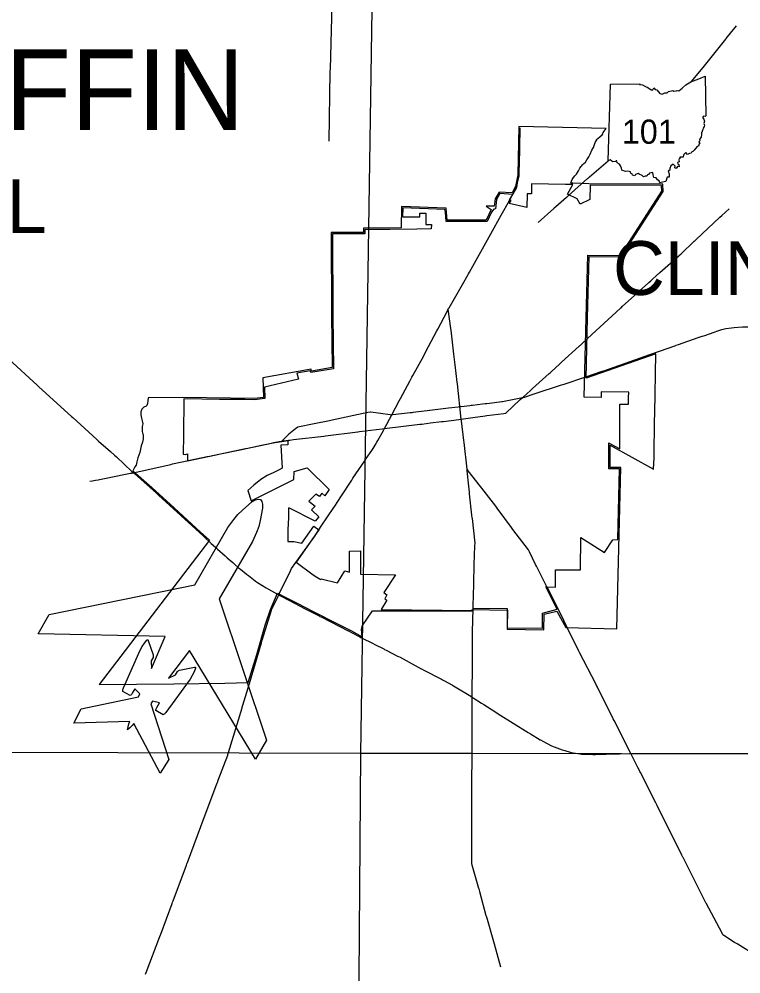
# Model space of a CAD drawing. Extents: x -232 to 448, y 619 to 1059.
# Drawn here: x 257.82 to 285.4, y 707.08 to 743.54 of the extents above; entities that cross this region are included whole.
import ezdxf

# ---------------------------------------------------------------- set-up
doc = ezdxf.new("R2010")
doc.units = 0
doc.layers.add('Default', color=7, linetype='Continuous')

msp = doc.modelspace()

# ---------------------------------------------------------------- linework, layer by layer
at = {"layer": 'Default'}
for p, q in [((280.329, 738.128), (280.411, 741.057)), ((280.329, 738.128), (280.411, 741.057)), ((280.244, 739.371), (276.908, 739.442)), ((279.584, 737.253), (278.971, 737.283)), ((276.79, 737.144), (276.66, 736.903)), ((282.147, 730.76), (279.482, 729.836)), ((280.058, 729.311), (280.055, 729.095)), ((281.111, 729.296), (280.058, 729.311)), ((281.108, 729.08), (281.111, 729.296)), ((264.064, 729.096), (262.748, 729.074)), ((264.099, 727.668), (264.084, 726.924)), ((268.092, 727.285), (267.824, 727.272)), ((267.824, 727.272), (267.866, 726.392)), ((264.084, 726.924), (264.175, 726.921)), ((264.175, 726.921), (264.251, 726.941)), ((264.251, 726.941), (264.248, 726.673)), ((265.09, 723.641), (260.877, 718.135)), ((275.162, 720.947), (275.164, 721.049)), ((276.471, 721.029), (276.471, 720.25)), ((277.823, 720.852), (278.383, 721.009)), ((278.37, 720.937), (278.705, 720.312)), ((277.813, 720.278), (277.822, 720.764)), ((276.466, 720.301), (277.813, 720.278))]:
    msp.add_line(p, q, dxfattribs=at)
for points in [[(271.364, 748.108), (270.866, 715.498)], [(269.661, 738.878), (269.708, 741.526), (269.708, 741.554), (269.71, 741.633), (269.793, 744.604)], [(283.505, 741.158), (283.941, 741.678), (283.958, 741.699), (284.009, 741.762), (284.816, 742.781), (284.832, 742.801), (284.884, 742.865), (285.226, 743.284)], [(280.411, 741.057), (281.547, 741.076), (281.529, 741.041), (281.637, 741.033), (281.751, 740.971), (281.847, 740.931), (281.965, 740.838), (282.035, 740.839), (282.065, 740.916), (282.119, 740.857), (282.183, 740.846), (282.294, 740.706), (282.385, 740.676), (282.495, 740.724), (282.577, 740.731), (282.637, 740.779), (282.793, 740.82), (282.836, 740.795), (282.919, 740.8), (282.96, 740.818), (283.032, 740.802), (283.159, 740.909), (283.289, 741.034), (283.49, 741.153), (283.79, 741.265), (284.027, 741.365), (284.061, 739.845)], [(280.411, 741.057), (281.547, 741.076), (281.529, 741.041), (281.637, 741.033), (281.751, 740.971), (281.847, 740.931), (281.965, 740.838), (282.035, 740.839), (282.065, 740.916), (282.119, 740.857), (282.183, 740.846), (282.294, 740.706), (282.385, 740.676), (282.495, 740.724), (282.577, 740.731), (282.637, 740.779), (282.793, 740.82), (282.836, 740.795), (282.919, 740.8), (282.96, 740.818), (283.032, 740.802), (283.159, 740.909), (283.289, 741.034), (283.49, 741.153), (283.79, 741.265), (284.027, 741.365), (284.061, 739.845)], [(284.061, 739.845), (284.026, 739.824), (283.972, 739.834), (283.935, 739.791), (283.98, 739.72), (284.002, 739.645), (283.983, 739.562), (284.002, 739.494), (283.989, 739.437), (283.955, 739.38), (283.943, 739.326), (283.914, 739.269), (283.916, 739.237), (283.888, 739.211), (283.893, 739.116), (283.879, 739.063), (283.884, 739.018), (283.839, 739.006), (283.85, 738.969), (283.821, 738.94), (283.827, 738.89), (283.795, 738.858), (283.826, 738.794), (283.801, 738.774), (283.78, 738.696), (283.722, 738.681), (283.606, 738.539), (283.566, 738.485), (283.52, 738.472), (283.495, 738.417), (283.438, 738.416), (283.353, 738.378), (283.298, 738.444), (283.201, 738.365), (283.19, 738.274), (283.068, 738.276), (283.072, 738.23), (283.045, 738.217), (283.02, 738.171), (283.035, 738.088), (282.977, 738.067), (282.984, 738.02), (283.021, 737.991), (283.037, 737.899), (282.977, 737.918), (282.927, 737.841), (282.875, 737.859), (282.892, 737.924), (282.806, 738.002), (282.724, 737.94), (282.681, 737.839), (282.681, 737.772), (282.62, 737.731), (282.659, 737.636), (282.652, 737.57), (282.653, 737.508), (282.576, 737.51), (282.53, 737.342)], [(284.061, 739.845), (284.026, 739.824), (283.972, 739.834), (283.935, 739.791), (283.98, 739.72), (284.002, 739.645), (283.983, 739.562), (284.002, 739.494), (283.989, 739.437), (283.955, 739.38), (283.943, 739.326), (283.914, 739.269), (283.916, 739.237), (283.888, 739.211), (283.893, 739.116), (283.879, 739.063), (283.884, 739.018), (283.839, 739.006), (283.85, 738.969), (283.821, 738.94), (283.827, 738.89), (283.795, 738.858), (283.826, 738.794), (283.801, 738.774), (283.78, 738.696), (283.722, 738.681), (283.606, 738.539), (283.566, 738.485), (283.52, 738.472), (283.495, 738.417), (283.438, 738.416), (283.353, 738.378), (283.298, 738.444), (283.201, 738.365), (283.19, 738.274), (283.068, 738.276), (283.072, 738.23), (283.045, 738.217), (283.02, 738.171), (283.035, 738.088), (282.977, 738.067), (282.984, 738.02), (283.021, 737.991), (283.037, 737.899), (282.977, 737.918), (282.927, 737.841), (282.875, 737.859), (282.892, 737.924), (282.806, 738.002), (282.724, 737.94), (282.681, 737.839), (282.681, 737.772), (282.62, 737.731), (282.659, 737.636), (282.652, 737.57), (282.653, 737.508), (282.576, 737.51), (282.53, 737.342)], [(276.908, 739.442), (276.869, 737.599), (276.79, 737.144)], [(276.867, 737.295), (276.923, 737.559), (276.929, 737.587), (276.93, 737.667), (276.947, 738.531), (276.948, 738.562), (276.949, 738.639), (276.963, 739.395)], [(278.971, 737.283), (278.896, 737.279), (278.897, 737.281), (278.925, 737.359), (278.947, 737.416), (279.006, 737.493), (279.054, 737.551), (279.116, 737.625), (279.192, 737.744), (279.248, 737.844), (279.299, 737.916), (279.36, 737.989), (279.395, 738.033), (279.456, 738.076), (279.511, 738.164), (279.585, 738.288), (279.639, 738.379), (279.703, 738.533), (279.762, 738.644), (279.834, 738.824), (279.901, 738.96), (279.932, 738.981), (280.026, 739.064), (280.101, 739.121), (280.119, 739.158), (280.14, 739.21), (280.244, 739.371)], [(277.652, 735.778), (278.251, 736.314), (278.268, 736.329), (278.331, 736.385), (278.732, 736.741), (278.753, 736.759), (278.812, 736.812), (279.533, 737.452), (279.543, 737.461), (279.615, 737.522), (280.329, 738.13)], [(282.53, 737.342), (282.398, 737.31), (282.306, 737.291), (282.273, 737.367), (282.207, 737.407), (282.164, 737.484), (282.07, 737.495), (282.047, 737.6), (282.037, 737.686), (281.908, 737.665), (281.872, 737.613), (281.826, 737.599), (281.8, 737.546), (281.737, 737.541), (281.67, 737.516), (281.626, 737.568), (281.516, 737.62), (281.467, 737.647), (281.364, 737.605), (281.342, 737.556), (281.26, 737.578), (281.24, 737.633), (281.191, 737.649), (281.18, 737.708), (281.073, 737.739), (280.992, 737.726), (280.848, 737.773), (280.84, 737.85), (280.791, 737.944), (280.765, 738.009), (280.675, 738.058), (280.656, 738.135), (280.627, 738.133), (280.601, 738.102), (280.5, 738.087), (280.46, 738.119), (280.403, 738.173), (280.329, 738.128)], [(282.53, 737.342), (282.398, 737.31), (282.306, 737.291), (282.273, 737.367), (282.207, 737.407), (282.164, 737.484), (282.07, 737.495), (282.047, 737.6), (282.037, 737.686), (281.908, 737.665), (281.872, 737.613), (281.826, 737.599), (281.8, 737.546), (281.737, 737.541), (281.67, 737.516), (281.626, 737.568), (281.516, 737.62), (281.467, 737.647), (281.364, 737.605), (281.342, 737.556), (281.26, 737.578), (281.24, 737.633), (281.191, 737.649), (281.18, 737.708), (281.073, 737.739), (280.992, 737.726), (280.848, 737.773), (280.84, 737.85), (280.791, 737.944), (280.765, 738.009), (280.675, 738.058), (280.656, 738.135), (280.627, 738.133), (280.601, 738.102), (280.5, 738.087), (280.46, 738.119), (280.403, 738.173), (280.329, 738.128)], [(276.659, 736.803), (276.819, 737.085), (276.826, 737.097), (276.845, 737.189), (276.867, 737.295)], [(276.66, 736.903), (276.164, 736.931), (276.003, 736.674), (275.975, 736.393)], [(279.635, 737.202), (279.63, 736.657), (279.257, 736.48), (279.145, 736.682), (278.766, 736.86), (278.973, 737.231), (278.69, 737.227), (277.399, 737.254), (277.393, 736.871), (277.235, 736.876), (277.22, 736.343), (276.538, 736.503), (276.618, 736.609), (276.557, 736.636), (276.686, 736.85), (276.191, 736.878)], [(279.547, 734.524), (280.795, 734.521), (282.377, 736.969), (282.366, 737.193), (279.635, 737.202)], [(279.597, 734.472), (280.823, 734.469), (282.429, 736.955), (282.415, 737.244), (279.584, 737.253)], [(276.191, 736.878), (276.053, 736.657), (276.016, 736.293), (275.951, 736.289), (275.862, 736.171), (275.7, 735.818), (274.838, 735.809), (274.133, 735.811), (274.108, 736.172), (274.088, 736.274), (272.478, 736.334), (272.472, 735.989), (273.132, 735.988), (273.133, 736.132), (273.359, 736.135), (273.354, 735.701), (273.578, 735.698), (273.561, 735.53)], [(276.499, 736.521), (276.659, 736.803)], [(275.849, 736.266), (275.667, 735.869), (274.179, 735.863), (274.134, 736.324), (272.427, 736.387), (272.414, 735.573)], [(275.975, 736.393), (275.661, 736.393), (275.849, 736.266)], [(275.84, 735.342), (276.233, 736.051), (276.235, 736.053), (276.286, 736.144), (276.499, 736.521)], [(279.538, 731.341), (280.799, 732.502), (280.818, 732.519), (280.878, 732.575), (281.431, 733.082), (281.442, 733.092), (281.511, 733.153), (281.873, 733.472), (281.885, 733.483), (281.951, 733.545), (282.226, 733.8), (282.248, 733.82), (282.306, 733.871), (283.031, 734.508), (283.056, 734.53), (283.109, 734.58), (283.615, 735.059), (283.625, 735.068), (283.694, 735.132), (284.594, 735.974), (284.597, 735.977), (284.674, 736.045), (284.953, 736.295)], [(272.414, 735.573), (270.976, 735.564), (270.973, 735.389), (269.746, 735.395), (269.748, 732.222), (269.774, 730.235)], [(273.561, 735.53), (273.017, 735.518), (271.98, 735.514), (271.027, 735.513), (271.024, 735.338), (269.798, 735.343), (269.799, 732.222)], [(274.758, 733.409), (274.974, 733.784), (274.993, 733.818), (275.026, 733.878), (275.84, 735.342)], [(279.482, 729.836), (279.542, 732.137), (279.597, 734.472)], [(279.491, 732.138), (279.547, 734.524)], [(273.465, 731.043), (273.78, 731.638), (273.817, 731.708), (274.169, 732.38), (274.169, 732.38), (274.218, 732.473), (274.245, 732.52), (274.758, 733.409)], [(269.799, 732.222), (269.826, 730.192)], [(274.48, 730.344), (274.446, 730.642), (274.434, 730.745), (274.325, 731.659), (274.317, 731.729), (274.231, 732.373), (274.231, 732.373), (274.218, 732.473)], [(279.412, 729.105), (279.491, 732.138)], [(256.13, 731.786), (256.289, 731.639), (256.357, 731.576), (257.381, 730.609), (257.431, 730.562), (258.502, 729.565), (258.576, 729.496), (259.824, 728.372), (259.867, 728.333), (260.784, 727.489), (260.85, 727.428), (261.306, 727.028)], [(283.77, 731.379), (283.92, 731.431), (283.924, 731.432), (284.02, 731.466), (284.372, 731.588), (284.415, 731.603), (284.472, 731.622), (284.673, 731.69)], [(284.673, 731.69), (284.724, 731.707), (284.726, 731.708), (284.828, 731.724), (285.038, 731.757), (285.038, 731.757), (285.144, 731.766), (285.462, 731.791), (285.513, 731.795), (285.568, 731.795), (285.727, 731.797)], [(277.037, 729.074), (277.077, 729.11), (277.356, 729.361), (277.36, 729.364), (277.436, 729.432), (278.073, 730.005), (278.106, 730.035), (278.153, 730.077), (278.47, 730.366), (278.507, 730.4), (278.549, 730.438), (279.223, 731.051), (279.248, 731.074), (279.263, 731.088)], [(279.263, 731.088), (279.302, 731.123), (279.538, 731.341)], [(279.507, 729.894), (280.061, 730.08), (280.099, 730.093), (280.161, 730.114), (281.564, 730.609), (281.594, 730.619), (281.664, 730.644), (282.917, 731.081), (282.929, 731.085), (283.018, 731.116), (283.77, 731.379)], [(272.742, 729.716), (272.821, 729.863), (272.857, 729.93), (273.276, 730.689), (273.324, 730.776), (273.465, 731.043)], [(282.057, 726.355), (282.079, 726.784), (282.088, 727.264), (282.098, 727.792), (282.098, 728.125), (282.103, 728.539), (282.117, 729.196), (282.136, 730.005), (282.147, 730.76)], [(274.938, 726.353), (274.825, 727.377), (274.816, 727.454), (274.719, 728.207), (274.712, 728.265), (274.564, 729.612), (274.557, 729.673), (274.48, 730.344)], [(269.774, 730.235), (268.996, 730.103), (268.974, 730.169), (267.132, 729.848)], [(268.961, 730.045), (268.939, 730.111), (268.43, 730.022), (268.489, 729.798)], [(269.826, 730.192), (268.961, 730.045)], [(267.132, 729.848), (267.151, 729.097), (266.808, 729.059), (264.064, 729.096)], [(268.489, 729.798), (267.192, 729.482)], [(272.057, 728.431), (272.338, 728.96), (272.386, 729.051), (272.742, 729.716)], [(277.542, 729.24), (278.5, 729.557), (278.547, 729.572), (278.601, 729.59), (279.507, 729.894)], [(267.192, 729.482), (267.203, 729.051)], [(262.748, 729.074), (262.738, 728.963), (262.719, 728.864), (262.703, 728.784), (262.671, 728.764), (262.584, 728.728), (262.507, 728.65), (262.473, 728.543), (262.473, 728.436), (262.495, 728.307), (262.522, 728.198), (262.547, 728.082), (262.521, 727.987), (262.514, 727.892), (262.514, 727.802), (262.537, 727.725), (262.556, 727.676), (262.562, 727.603), (262.562, 727.517), (262.53, 727.39), (262.482, 727.252), (262.434, 726.989), (262.353, 726.787), (262.319, 726.633), (262.293, 726.513), (262.244, 726.439), (262.157, 726.295)], [(264.114, 729.044), (264.099, 727.668)], [(265.477, 729.022), (264.114, 729.044)], [(267.203, 729.051), (266.811, 729.008), (266.439, 729.012), (266.044, 729.01), (265.477, 729.022)], [(275.154, 728.327), (275.624, 728.394), (275.692, 728.403), (276.337, 728.486), (276.412, 728.496), (276.969, 729.011), (277.037, 729.074)], [(277.037, 729.074), (276.983, 729.064), (276.284, 728.932), (276.259, 728.927), (276.176, 728.917), (275.687, 728.856)], [(277.037, 729.074), (277.088, 729.091), (277.542, 729.24)], [(280.055, 729.095), (279.412, 729.105)], [(281.106, 728.833), (281.108, 729.08)], [(272.048, 728.421), (271.995, 728.429), (271.251, 728.536), (271.246, 728.537), (271.146, 728.515), (269.781, 728.225), (269.774, 728.223), (269.675, 728.204), (269.096, 728.087)], [(274.22, 728.679), (273.514, 728.592), (273.495, 728.59), (273.406, 728.579), (272.863, 728.515), (272.823, 728.51), (272.754, 728.502), (272.102, 728.428), (272.048, 728.421)], [(275.143, 728.79), (275.092, 728.783), (275.035, 728.777), (274.708, 728.738), (274.654, 728.732), (274.6, 728.725), (274.22, 728.679)], [(275.687, 728.856), (275.632, 728.85), (275.628, 728.849), (275.524, 728.836), (275.143, 728.79)], [(280.774, 727.129), (280.775, 728.843)], [(280.775, 728.843), (281.106, 728.833)], [(271.779, 727.907), (272.057, 728.431)], [(273.541, 728.119), (273.957, 728.17), (274.029, 728.179), (274.62, 728.254), (274.62, 728.254), (274.712, 728.265), (275.154, 728.327)], [(269.096, 728.087), (268.465, 727.96), (268.464, 727.96), (268.38, 727.894), (268.128, 727.695), (268.127, 727.694), (267.9, 727.467), (267.861, 727.429)], [(268.302, 727.483), (269.46, 727.62), (269.526, 727.627), (270.762, 727.782), (270.827, 727.79), (271.688, 727.896), (271.688, 727.896), (271.779, 727.907)], [(271.459, 727.34), (271.485, 727.382), (271.526, 727.452), (271.737, 727.831), (271.737, 727.831), (271.779, 727.907)], [(271.779, 727.907), (273.124, 728.068), (273.204, 728.078), (273.541, 728.119)], [(264.342, 726.693), (265.007, 726.833), (265.094, 726.851), (266.472, 727.143), (266.554, 727.16), (267.456, 727.349), (267.547, 727.368), (267.76, 727.409), (267.846, 727.426), (267.926, 727.436)], [(265.453, 726.927), (266.26, 727.098), (267.084, 727.273), (267.523, 727.366), (267.853, 727.418), (268.084, 727.451)], [(267.926, 727.436), (268.114, 727.46), (268.141, 727.463)], [(268.084, 727.451), (268.092, 727.285)], [(268.141, 727.463), (268.168, 727.467), (268.302, 727.483)], [(270.114, 725.302), (270.531, 725.94), (270.574, 726.006), (271.027, 726.68), (271.08, 726.759), (271.293, 727.073), (271.345, 727.15), (271.459, 727.34)], [(280.351, 726.363), (280.346, 727.359)], [(280.346, 727.359), (280.391, 727.341), (280.774, 727.129)], [(280.402, 726.415), (280.398, 727.273), (282.057, 726.355)], [(261.306, 727.028), (261.461, 726.892), (261.535, 726.827), (262.128, 726.271), (262.128, 726.271), (262.183, 726.22)], [(264.248, 726.673), (265.351, 726.906), (265.453, 726.927)], [(264.289, 726.681), (264.342, 726.693)], [(262.288, 726.243), (263.611, 726.537), (263.682, 726.553), (264.289, 726.681)], [(267.866, 726.392), (267.76, 726.334), (267.546, 726.231), (267.296, 726.114), (267.05, 725.965), (266.785, 725.747), (266.563, 725.538), (266.687, 725.15), (268.313, 725.96), (268.322, 726.26), (268.823, 726.405), (269.67, 725.573)], [(277.728, 722.37), (277.583, 722.655), (277.553, 722.713), (277.32, 723.202), (277.282, 723.281), (276.688, 724.055), (276.634, 724.125), (276.087, 724.865), (276.03, 724.942), (275.501, 725.628), (275.448, 725.697), (274.982, 726.296), (274.982, 726.296), (274.938, 726.353)], [(275, 725.709), (274.944, 726.286), (274.944, 726.286), (274.938, 726.353)], [(280.692, 723.664), (280.758, 726.365), (280.351, 726.363)], [(280.66, 720.264), (280.811, 726.417), (280.402, 726.415)], [(260.517, 725.893), (260.624, 725.912), (260.668, 725.92), (260.732, 725.932), (260.84, 725.953), (260.892, 725.963), (260.947, 725.974), (261.645, 726.113), (261.689, 726.122), (261.753, 726.134), (262.075, 726.198)], [(262.075, 726.198), (262.129, 726.209), (262.183, 726.22)], [(262.157, 726.295), (262.891, 725.65), (263.746, 724.883), (264.737, 723.967), (265.09, 723.641)], [(262.183, 726.22), (262.288, 726.243)], [(262.183, 726.22), (262.223, 726.184), (263.064, 725.435), (263.074, 725.426), (263.143, 725.363), (264.846, 723.807)], [(275.136, 724.466), (275.133, 724.493), (275.121, 724.6), (275.03, 725.408), (275.022, 725.477), (275, 725.709)], [(269.155, 725.398), (268.893, 725.137), (269.136, 724.946), (268.989, 724.797), (269.272, 724.54), (269.132, 724.369)], [(269.67, 725.573), (269.505, 725.341), (269.383, 725.434), (269.298, 725.314), (269.155, 725.398)], [(269.364, 724.174), (269.844, 724.889), (269.879, 724.942), (270.114, 725.302)], [(263.396, 719.963), (258.546, 720.072), (258.969, 720.805), (264.537, 721.938), (265.799, 724.125), (266.018, 724.437), (266.181, 724.629), (266.349, 724.789), (266.716, 725.104), (266.845, 725.181), (266.898, 725.198), (266.946, 725.206), (267.038, 725.194)], [(267.038, 725.194), (267.093, 725.121), (267.11, 725.076), (267.122, 725.021), (267.12, 724.871), (267.031, 724.395), (266.976, 724.169), (266.891, 723.933), (266.73, 723.587), (265.468, 721.401), (267.271, 716.012), (266.848, 715.279), (264.327, 719.425)], [(268.124, 724.878), (268.114, 724.844), (268.113, 724.81)], [(269.132, 724.369), (268.124, 724.878)], [(268.113, 724.81), (268.117, 724.502), (268.08, 724.048), (268.082, 723.594)], [(268.623, 723.526), (269.081, 724.18)], [(269.081, 724.18), (269.275, 724.041)], [(269.274, 724.039), (269.364, 724.174)], [(275.191, 722.093), (275.206, 722.623), (275.209, 722.721), (275.236, 723.425), (275.24, 723.524), (275.136, 724.466)], [(264.846, 723.807), (264.886, 723.771), (264.901, 723.757), (264.925, 723.735)], [(268.397, 722.795), (269.051, 723.711), (269.09, 723.765), (269.274, 724.039)], [(269.275, 724.041), (268.403, 722.803)], [(264.925, 723.735), (264.965, 723.698), (265.084, 723.59)], [(265.084, 723.59), (265.09, 723.584), (265.162, 723.517), (265.32, 723.371), (265.36, 723.335), (265.401, 723.298), (265.691, 723.043), (265.723, 723.015), (265.773, 722.969), (265.98, 722.786), (266.006, 722.762), (266.062, 722.713), (266.187, 722.604), (266.207, 722.586), (266.273, 722.534), (266.49, 722.364), (266.509, 722.349), (266.577, 722.296), (266.838, 722.093), (266.852, 722.082), (266.93, 722.032), (267.257, 721.825), (267.264, 721.821), (267.353, 721.77), (267.689, 721.58)], [(268.082, 723.594), (268.319, 723.592), (268.623, 723.526)], [(278.317, 721.855), (278.317, 722.51), (279.272, 722.515), (279.283, 723.751)], [(279.283, 723.751), (280.187, 723.177), (280.503, 723.66)], [(280.503, 723.66), (280.692, 723.664)], [(270.442, 722.416), (270.441, 723.228), (270.866, 723.232), (270.864, 722.351), (272.204, 722.326)], [(267.76, 721.601), (268.189, 722.477), (268.232, 722.565), (268.397, 722.795)], [(268.403, 722.803), (269.053, 722.314), (269.193, 722.237)], [(269.359, 722.162), (269.984, 722.016), (270.262, 722.474), (270.442, 722.416)], [(272.204, 722.326), (271.75, 721.648)], [(277.999, 721.839), (277.728, 722.37)], [(269.193, 722.237), (269.345, 722.138), (269.359, 722.162)], [(275.163, 721.012), (275.165, 721.072), (275.166, 721.141), (275.187, 721.953), (275.189, 722.028), (275.191, 722.093)], [(266.573, 718.205), (266.902, 719.28), (267.221, 720.395), (267.425, 720.999), (267.69, 721.625)], [(266.615, 718.175), (267.08, 719.727), (267.095, 719.778), (267.111, 719.83), (267.46, 720.966), (267.465, 720.982), (267.504, 721.064), (267.713, 721.503), (267.737, 721.552), (267.76, 721.601)], [(267.69, 721.625), (267.956, 721.485), (268.473, 721.229), (269.06, 720.919), (270.006, 720.441), (270.524, 720.179), (270.928, 719.951)], [(271.75, 721.648), (271.872, 721.556), (271.786, 721.403), (271.87, 721.358)], [(278.383, 721.009), (277.95, 721.865)], [(277.95, 721.865), (278.317, 721.855)], [(278.751, 720.337), (278.637, 720.57), (278.604, 720.637), (278.044, 721.75), (278.002, 721.834), (277.999, 721.839)], [(267.689, 721.58), (267.737, 721.552), (267.785, 721.527), (268.123, 721.351)], [(268.123, 721.351), (268.75, 721.024), (268.794, 721.002), (268.847, 720.974), (269.282, 720.75), (269.313, 720.734), (269.379, 720.7), (270.397, 720.181), (270.408, 720.176), (270.494, 720.131), (270.832, 719.956), (270.88, 719.93), (270.929, 719.906), (271.315, 719.711), (271.324, 719.707), (271.412, 719.662), (271.749, 719.489), (271.783, 719.472), (271.845, 719.44), (272.28, 719.22), (272.316, 719.202), (272.376, 719.17), (273.186, 718.733), (273.194, 718.729), (273.282, 718.683), (273.954, 718.334), (273.994, 718.313), (274.049, 718.283), (274.382, 718.101), (274.411, 718.085), (274.475, 718.046), (275.076, 717.681), (275.123, 717.653)], [(271.87, 721.358), (271.651, 721.002)], [(270.928, 719.951), (270.895, 720.25), (270.94, 720.38), (271.319, 720.951)], [(271.319, 720.951), (275.13, 720.947), (275.162, 720.947)], [(271.651, 721.002), (275.137, 720.957)], [(275.123, 717.653), (275.138, 719.007), (275.139, 719.081), (275.145, 720.056), (275.145, 720.151), (275.163, 721.012)], [(275.137, 720.957), (275.131, 720.998)], [(275.131, 720.998), (276.477, 720.977)], [(275.164, 721.049), (276.471, 721.029)], [(276.477, 720.977), (276.466, 720.301)], [(276.471, 720.25), (277.864, 720.225), (277.874, 720.813), (278.37, 720.937)], [(277.822, 720.764), (277.823, 720.852)], [(278.705, 720.312), (280.66, 720.264)], [(279.853, 718.162), (279.235, 719.348), (279.207, 719.402), (278.751, 720.337)], [(261.957, 716.395), (261.979, 716.511), (262.013, 716.632), (262.05, 716.724), (259.906, 716.657), (260.19, 717.203), (262.379, 717.663), (262.433, 717.781), (262.242, 717.967), (262.143, 717.798), (262.106, 717.749), (262.084, 717.727), (262.06, 717.707), (261.776, 717.871), (261.779, 717.909), (261.784, 717.94), (261.791, 717.97), (261.801, 717.999), (262.443, 719.447), (262.517, 719.581), (262.603, 719.709), (262.7, 719.828), (262.716, 719.837), (262.731, 719.838), (262.744, 719.83), (262.753, 719.815), (262.937, 719.262), (262.942, 719.237), (262.945, 719.207), (262.946, 719.191), (262.937, 719.168), (262.864, 719.041), (262.88, 718.746), (263.396, 719.963)], [(264.327, 719.425), (263.532, 718.37), (263.795, 718.503), (263.868, 718.63), (263.884, 718.649), (263.899, 718.657), (263.926, 718.669), (263.95, 718.677), (264.521, 718.794), (264.539, 718.794), (264.552, 718.786), (264.559, 718.773), (264.559, 718.755), (264.504, 718.612), (264.436, 718.473), (264.357, 718.341), (263.424, 717.062), (263.404, 717.038), (263.382, 717.017), (263.358, 716.998), (263.326, 716.976), (263.042, 717.141), (263.047, 717.171), (263.055, 717.201), (263.079, 717.257), (263.177, 717.428), (262.919, 717.5), (262.845, 717.394), (263.54, 715.269), (263.21, 714.749), (262.196, 716.64), (262.135, 716.562), (262.046, 716.472), (261.957, 716.395)], [(260.877, 718.135), (263.725, 718.159), (265.678, 718.177), (266.573, 718.205)], [(262.65, 707.068), (262.674, 707.135), (263.19, 708.503), (263.227, 708.602), (263.66, 709.77), (263.66, 709.77), (263.68, 709.822), (263.699, 709.873), (264.213, 711.238), (264.231, 711.285), (264.25, 711.339), (264.758, 712.706), (264.774, 712.747), (264.796, 712.807), (265.387, 714.373), (265.395, 714.393), (265.425, 714.474), (265.787, 715.435), (265.796, 715.457), (265.82, 715.537), (266.336, 717.244), (266.342, 717.265), (266.366, 717.347), (266.615, 718.175)], [(281.195, 715.502), (280.554, 716.756), (280.523, 716.817), (279.92, 718.03), (279.885, 718.099), (279.853, 718.162)], [(275.426, 710.214), (275.405, 710.292), (275.39, 710.347), (275.129, 711.23), (275.111, 711.294), (275.111, 712.646), (275.117, 714.108), (275.117, 714.173), (275.124, 715.581), (275.125, 715.681), (275.123, 716.656), (275.123, 716.716), (275.123, 717.583), (275.123, 717.583), (275.123, 717.653)], [(275.123, 717.653), (275.169, 717.624), (275.488, 717.422), (275.488, 717.421), (275.58, 717.364), (276.036, 717.075), (276.037, 717.075), (276.128, 717.017), (277.272, 716.298), (277.272, 716.298), (277.364, 716.242), (277.733, 716.017), (277.734, 716.017), (277.828, 715.965), (278.16, 715.784), (278.16, 715.784), (278.261, 715.747), (278.566, 715.635), (278.566, 715.635), (278.67, 715.607), (278.878, 715.549), (278.93, 715.535), (278.984, 715.527), (279.251, 715.485), (279.304, 715.476), (279.358, 715.475), (279.736, 715.463), (279.79, 715.461), (279.844, 715.462), (280.655, 715.479), (280.708, 715.48), (280.763, 715.483), (281.141, 715.5), (281.195, 715.502), (281.249, 715.502), (281.677, 715.501)], [(270.866, 715.498), (238.399, 715.587)], [(270.866, 715.498), (270.615, 682.89)], [(303.672, 715.437), (275.131, 715.501), (270.866, 715.498)], [(281.461, 714.966), (281.22, 715.452), (281.195, 715.502)], [(281.677, 715.501), (282.372, 715.499), (282.375, 715.499), (282.479, 715.499), (284.405, 715.499), (284.412, 715.499), (284.512, 715.499), (285.797, 715.499)], [(287.127, 707.035), (286.128, 707.688), (286.089, 707.713), (286.036, 707.745), (285.25, 708.228), (285.234, 708.238), (285.158, 708.286), (284.746, 708.548), (284.713, 708.569), (284.68, 708.63), (284.065, 709.778), (284.057, 709.791), (284.016, 709.874), (283.187, 711.523), (283.179, 711.539), (283.138, 711.619), (282.196, 713.514), (282.172, 713.562), (282.147, 713.611), (281.557, 714.772), (281.536, 714.813), (281.509, 714.869), (281.461, 714.966)], [(276.226, 707.339), (275.981, 708.215), (275.956, 708.306), (275.686, 709.243), (275.67, 709.298), (275.426, 710.214)]]:
    msp.add_lwpolyline(points, dxfattribs=at)

# ---------------------------------------------------------------- texts
for s, height, p in [('TIFFIN', 3.078, (253.632, 739.307)), ('101', 0.9234, (280.848, 738.781)), ('HOPEWELL', 2.052, (243.62, 735.373)), ('CLINTON', 2.052, (280.509, 733.01))]:
    msp.add_text(s, height=height, dxfattribs=at).set_placement(p)

doc.saveas('drawing.dxf')
